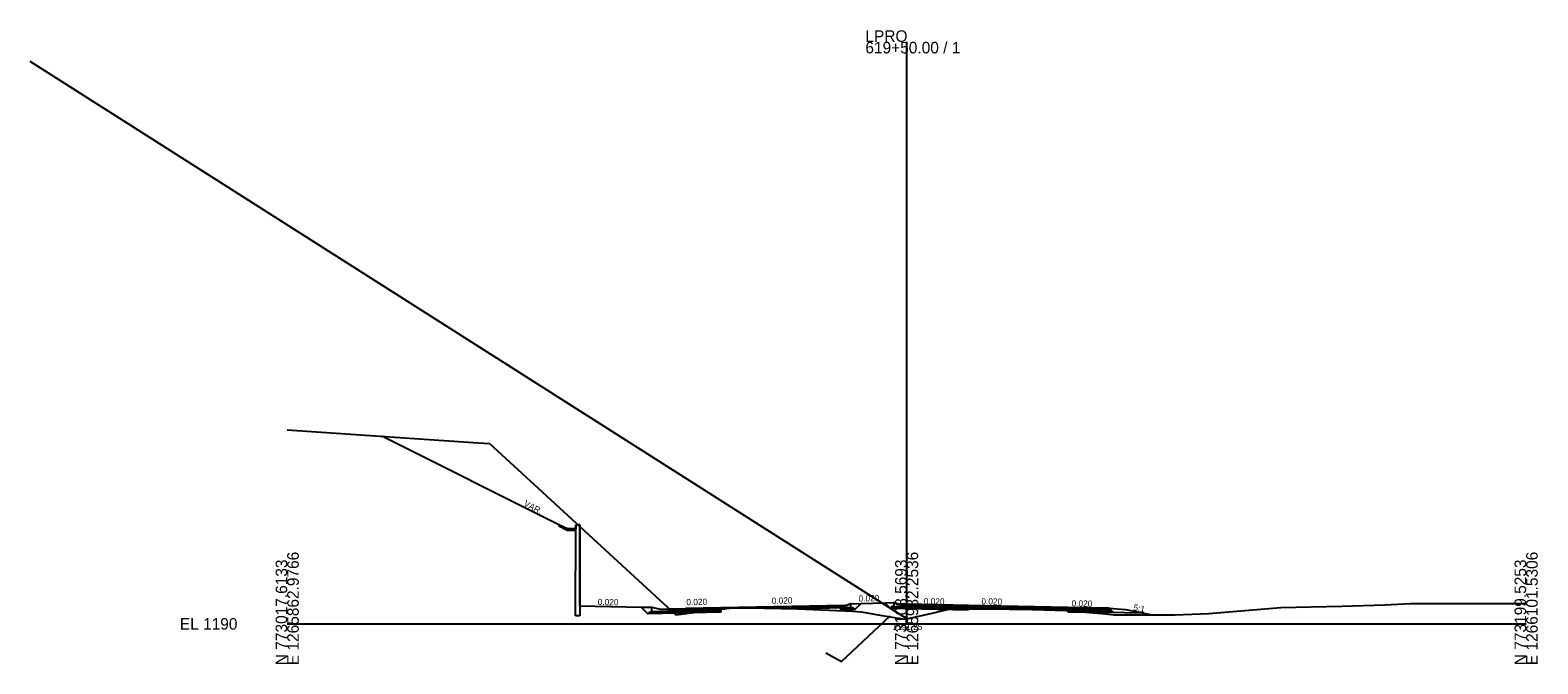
# Model space of a CAD drawing. Extents: x -3833 to 1267678, y -522 to 773248.
# Drawn here: x 2937.8 to 3302.8, y 490.3 to 643.9 of the extents above; entities that cross this region are included whole.
import ezdxf

# ---------------------------------------------------------------- set-up
doc = ezdxf.new("R2010")
doc.units = 0
for name, color, linetype in [('Exist Cross Section Cell', 7, 'Continuous'), ('Exist XS Center Line Elevation Label', 7, 'Continuous'), ('Exist XS Ground Line', 7, 'Continuous'), ('Prop CMT DNC', 7, 'Continuous'), ('Prop CMT Pvmt Course 1', 7, 'Continuous'), ('Prop CMT Pvmt Course 2', 7, 'Continuous'), ('Prop CMT Pvmt Course 3', 7, 'Continuous'), ('Prop CMT Pvmt Course 4', 7, 'Continuous'), ('Prop CMT Shld Paved Course 1', 7, 'Continuous'), ('Prop CMT Shld Paved Course 2', 7, 'Continuous'), ('Prop CMT Shld Paved Course 4', 7, 'Continuous'), ('Prop CMT Slope Grass', 7, 'Continuous'), ('Prop CMT Subgrade Earthwork', 7, 'Continuous'), ('Prop Conc Curb and Gutter', 7, 'Continuous'), ('Prop Conc Island Cover', 7, 'Continuous'), ('Prop Corridor Mesh Bottom', 7, 'Continuous'), ('Prop XS Ditch Slope Text', 7, 'Continuous'), ('Prop XS Finish Grade', 7, 'Continuous'), ('Prop XS SE Text', 7, 'Continuous'), ('Scratch_Level_1', 7, 'Continuous'), ('Scratch_Level_5', 7, 'Continuous')]:
    doc.layers.add(name, color=color, linetype=linetype)

msp = doc.modelspace()

# ---------------------------------------------------------------- linework, layer by layer
at = {"layer": 'Exist Cross Section Cell'}
for p, q in [((3150, 500), (3150, 641.08)), ((3000, 500), (3150, 500)), ((3150, 500), (3300, 500))]:
    msp.add_line(p, q, dxfattribs=at)
at = {"layer": 'Exist XS Ground Line'}
for p, q in [((3000, 547.03), (3046.26, 543.9)), ((3046.26, 543.9), (3048.98, 543.7)), ((3048.98, 543.7), (3059.76, 533.8)), ((3059.76, 533.8), (3094.07, 502.16)), ((3107.12, 503.81), (3111.56, 503.92)), ((3111.56, 503.92), (3123.67, 503.67)), ((3223.14, 502.53), (3240.6, 503.98)), ((3240.6, 503.98), (3255.35, 504.28)), ((3255.35, 504.28), (3265.8, 504.63)), ((3265.8, 504.63), (3271.99, 504.91)), ((3271.99, 504.91), (3274.06, 504.93)), ((3274.06, 504.93), (3279.89, 504.93)), ((3279.89, 504.93), (3294.33, 504.96)), ((3294.33, 504.96), (3300, 504.94)), ((3094.07, 502.16), (3106.23, 503.69)), ((3106.23, 503.69), (3107.12, 503.81)), ((3123.67, 503.67), (3136.91, 503.05)), ((3136.91, 503.05), (3138.97, 502.91)), ((3138.97, 502.91), (3139.95, 502.78)), ((3139.95, 502.78), (3143.09, 502.22)), ((3143.09, 502.22), (3149.58, 501.16)), ((3149.58, 501.16), (3150, 501.25)), ((3150, 501.25), (3156.9, 502.77)), ((3156.9, 502.77), (3159.87, 503.47)), ((3159.87, 503.47), (3160.66, 503.54)), ((3160.66, 503.54), (3161.06, 503.56)), ((3161.06, 503.56), (3163.99, 503.63)), ((3163.99, 503.63), (3174.79, 503.58)), ((3174.79, 503.58), (3176.2, 503.58)), ((3176.2, 503.58), (3177.55, 503.55)), ((3177.55, 503.55), (3188.8, 503.27)), ((3188.8, 503.27), (3193.25, 502.87)), ((3193.25, 502.87), (3197.24, 502.52)), ((3197.24, 502.52), (3200.27, 502.19)), ((3200.27, 502.19), (3208.14, 502.18)), ((3208.14, 502.18), (3214.99, 502.16)), ((3214.99, 502.16), (3223.14, 502.53))]:
    msp.add_line(p, q, dxfattribs=at)
at = {"layer": 'Prop CMT Pvmt Course 1'}
for p, q in [((3135, 504.47), (3105, 503.87)), ((3105, 503.87), (3105, 503.87)), ((3105, 503.87), (3105, 503.62)), ((3135, 504.22), (3135, 504.47)), ((3135, 504.22), (3135, 504.22)), ((3189, 503.99), (3165, 504.47)), ((3165, 504.47), (3165, 504.22)), ((3165, 504.22), (3165, 504.22)), ((3165, 504.22), (3189, 503.74)), ((3189, 503.74), (3189, 503.99)), ((3189, 503.99), (3189, 503.99)), ((3105, 503.62), (3105, 503.62)), ((3105, 503.62), (3105, 503.62)), ((3189, 503.74), (3189, 503.74)), ((3189, 503.74), (3189, 503.74))]:
    msp.add_line(p, q, dxfattribs=at)
at = {"layer": 'Prop CMT Pvmt Course 2'}
for p, q in [((3135, 504.22), (3135, 504.22)), ((3135, 504.22), (3135, 503.89)), ((3135, 503.89), (3135, 503.89)), ((3135, 503.89), (3135, 503.89)), ((3135, 503.89), (3135, 503.89)), ((3150, 504.52), (3148.39, 504.49)), ((3148.39, 504.15), (3150, 504.19)), ((3165, 504.22), (3150, 504.52)), ((3150, 504.19), (3165, 503.89)), ((3165, 503.89), (3165, 504.22)), ((3165, 504.22), (3165, 504.22)), ((3165, 503.89), (3165, 503.89)), ((3165, 503.89), (3165, 503.89)), ((3165, 503.89), (3165, 503.89))]:
    msp.add_line(p, q, dxfattribs=at)
at = {"layer": 'Prop CMT Pvmt Course 3'}
for p, q in [((3137.01, 503.93), (3135, 503.89)), ((3137.46, 503.48), (3137.01, 503.93)), ((3146.09, 503.91), (3146.38, 504.19)), ((3146.38, 504.19), (3148.39, 504.15))]:
    msp.add_line(p, q, dxfattribs=at)
at = {"layer": 'Prop CMT Pvmt Course 4'}
for p, q in [((3134, 504.45), (3134, 503.19)), ((3135, 503.89), (3135, 503.89)), ((3135, 503.89), (3135, 503.89)), ((3146.38, 504.19), (3146, 503.81)), ((3146.88, 504.18), (3146.38, 504.19)), ((3150, 504.19), (3148.39, 504.15)), ((3165, 503.89), (3150, 504.19)), ((3165, 503.43), (3165, 503.89)), ((3165, 503.89), (3165, 503.89)), ((3165, 503.89), (3165, 503.89)), ((3137.46, 503.48), (3134, 503.41)), ((3146, 503.81), (3165, 503.43))]:
    msp.add_line(p, q, dxfattribs=at)
at = {"layer": 'Prop CMT Shld Paved Course 1'}
for p, q in [((3105, 503.87), (3096.42, 503.7)), ((3105, 503.62), (3105, 503.87)), ((3135, 504.47), (3135, 504.47)), ((3135, 504.47), (3135, 504.22)), ((3135, 504.22), (3135, 504.22)), ((3135, 504.22), (3135, 504.22)), ((3150, 504.77), (3148.39, 504.74)), ((3148.39, 504.49), (3150, 504.52)), ((3165, 504.47), (3150, 504.77)), ((3150, 504.52), (3165, 504.22)), ((3165, 504.22), (3165, 504.47)), ((3165, 504.47), (3165, 504.47)), ((3165, 504.22), (3165, 504.22)), ((3165, 504.22), (3165, 504.22)), ((3189, 503.99), (3189, 503.74)), ((3199, 503.79), (3189, 503.99)), ((3092.32, 503.61), (3096.42, 503.7)), ((3092.32, 503.36), (3092.32, 503.61)), ((3092.32, 503.61), (3092.32, 503.61)), ((3096.42, 503.45), (3092.32, 503.36)), ((3092.32, 503.36), (3092.32, 503.36)), ((3092.32, 503.36), (3092.32, 503.36)), ((3096.42, 503.7), (3096.42, 503.45)), ((3096.42, 503.7), (3096.42, 503.45)), ((3096.42, 503.45), (3105, 503.62)), ((3096.42, 503.45), (3096.42, 503.45)), ((3189, 503.74), (3199.26, 503.53)), ((3199.26, 503.53), (3199, 503.79))]:
    msp.add_line(p, q, dxfattribs=at)
at = {"layer": 'Prop CMT Shld Paved Course 2'}
for p, q in [((3107.21, 503.81), (3111.55, 503.93)), ((3111.41, 503.93), (3107.33, 503.82)), ((3111.55, 503.93), (3111.41, 503.93)), ((3111.65, 503.93), (3111.55, 503.93)), ((3111.55, 503.93), (3111.65, 503.93)), ((3111.82, 503.93), (3111.65, 503.93)), ((3111.65, 503.93), (3111.82, 503.93)), ((3111.82, 503.93), (3123.48, 503.99)), ((3115.79, 503.83), (3111.82, 503.93)), ((3123.48, 503.67), (3115.79, 503.83)), ((3115.79, 503.83), (3115.79, 503.83)), ((3123.48, 503.99), (3123.48, 503.99)), ((3123.48, 503.99), (3123.67, 503.99)), ((3123.67, 503.99), (3135, 504.22)), ((3135, 503.89), (3123.86, 503.66)), ((3135, 504.22), (3135, 504.22)), ((3135, 504.22), (3135, 503.89)), ((3135, 503.89), (3135, 503.89)), ((3174.79, 504.02), (3165, 504.22)), ((3165, 504.22), (3165, 504.22)), ((3165, 504.22), (3165, 503.89)), ((3165, 503.89), (3165, 503.89)), ((3165, 503.89), (3165, 503.89)), ((3165, 503.89), (3174.79, 503.69)), ((3176.2, 503.99), (3174.79, 504.02)), ((3174.79, 504.02), (3174.79, 504.02)), ((3177.55, 503.97), (3176.2, 503.99)), ((3188.8, 503.74), (3177.55, 503.97)), ((3177.55, 503.97), (3177.55, 503.97)), ((3092.32, 503.36), (3096.42, 503.45)), ((3092.32, 503.03), (3092.32, 503.36)), ((3096.42, 503.11), (3092.32, 503.03)), ((3105, 503.62), (3096.42, 503.45)), ((3096.42, 503.45), (3096.42, 503.11)), ((3096.42, 503.45), (3096.42, 503.11)), ((3096.42, 503.11), (3105, 503.29)), ((3105, 503.62), (3105.86, 503.65)), ((3105.74, 503.63), (3105, 503.54)), ((3105, 503.29), (3105, 503.62)), ((3105, 503.54), (3105, 503.62)), ((3105, 503.54), (3105, 503.54)), ((3105.96, 503.66), (3105.74, 503.63)), ((3105.74, 503.63), (3105.74, 503.63)), ((3105.86, 503.65), (3105.97, 503.67)), ((3106.16, 503.69), (3105.96, 503.66)), ((3105.97, 503.67), (3106.36, 503.72)), ((3107.12, 503.81), (3106.16, 503.69)), ((3106.36, 503.72), (3107.12, 503.81)), ((3107.2, 503.81), (3107.12, 503.81)), ((3107.12, 503.81), (3107.12, 503.81)), ((3107.12, 503.81), (3107.12, 503.81)), ((3107.12, 503.81), (3107.21, 503.81)), ((3107.33, 503.82), (3107.2, 503.81)), ((3123.67, 503.67), (3123.48, 503.67)), ((3123.48, 503.67), (3123.48, 503.67)), ((3123.86, 503.66), (3123.67, 503.67)), ((3123.67, 503.67), (3123.67, 503.67)), ((3123.86, 503.66), (3123.86, 503.66)), ((3174.79, 503.69), (3174.79, 503.69)), ((3174.79, 503.69), (3176.2, 503.66)), ((3176.2, 503.66), (3177.55, 503.63)), ((3177.55, 503.63), (3177.55, 503.63)), ((3177.55, 503.63), (3188.8, 503.41)), ((3188.8, 503.74), (3188.8, 503.74)), ((3189, 503.74), (3188.8, 503.74)), ((3188.8, 503.74), (3188.8, 503.74)), ((3188.8, 503.41), (3188.8, 503.41)), ((3188.8, 503.41), (3188.8, 503.41)), ((3188.8, 503.41), (3189, 503.41)), ((3189, 503.41), (3189, 503.74)), ((3189, 503.74), (3189, 503.41)), ((3199.26, 503.53), (3189, 503.74)), ((3189, 503.41), (3189, 503.41)), ((3189, 503.41), (3199.59, 503.2)), ((3199.59, 503.2), (3199.26, 503.53))]:
    msp.add_line(p, q, dxfattribs=at)
at = {"layer": 'Prop CMT Shld Paved Course 4'}
for p, q in [((3087.35, 502.47), (3087.82, 502.94)), ((3096.42, 502.66), (3087.35, 502.47)), ((3087.82, 502.94), (3088.32, 502.95)), ((3088.32, 502.95), (3096.42, 503.11)), ((3096.42, 503.11), (3105, 503.29)), ((3096.42, 502.66), (3096.42, 503.11)), ((3096.42, 503.11), (3096.42, 502.66)), ((3105, 502.83), (3096.42, 502.66)), ((3105, 503.29), (3105, 502.83)), ((3189, 503.41), (3189, 502.95)), ((3199.09, 503.21), (3189, 503.41)), ((3189, 502.95), (3200.06, 502.73)), ((3199.59, 503.2), (3199.09, 503.21)), ((3200.06, 502.73), (3199.59, 503.2))]:
    msp.add_line(p, q, dxfattribs=at)
at = {"layer": 'Prop CMT Slope Grass'}
for p, q in [((3085.74, 504.09), (3088.32, 504.04)), ((3136.51, 504.9), (3138.95, 504.96)), ((3144.7, 505.11), (3146.72, 505.16)), ((3199, 503.79), (3203, 503.47)), ((3203, 503.47), (3207.45, 502.58))]:
    msp.add_line(p, q, dxfattribs=at)
at = {"layer": 'Prop CMT Subgrade Earthwork'}
for p, q in [((3085.74, 504.09), (3087.35, 502.47)), ((3137.46, 503.48), (3138.95, 504.96)), ((3146, 503.81), (3144.7, 505.11)), ((3105, 502.83), (3087.35, 502.47)), ((3105, 503.54), (3105, 502.83)), ((3137.46, 503.48), (3134, 503.41)), ((3134, 503.41), (3134, 503.19)), ((3165, 503.43), (3146, 503.81)), ((3165, 503.62), (3165, 503.43)), ((3189, 502.95), (3189, 503.26)), ((3207.45, 502.58), (3189, 502.95))]:
    msp.add_line(p, q, dxfattribs=at)
at = {"layer": 'Prop Conc Curb and Gutter'}
for p, q in [((3065.77, 523.66), (3065.92, 523.96)), ((3067.77, 522.66), (3065.77, 523.66)), ((3067.85, 523), (3065.92, 523.96)), ((3069.85, 522.66), (3067.77, 522.66)), ((3069.85, 523), (3067.85, 523)), ((3069.84, 501.95), (3069.85, 524)), ((3070.85, 524), (3069.85, 524)), ((3069.85, 524), (3069.85, 523)), ((3070.85, 524), (3070.85, 524)), ((3070.85, 524), (3070.85, 524)), ((3070.85, 524), (3070.85, 524)), ((3070.85, 524), (3070.85, 524)), ((3070.85, 524), (3070.85, 503.19)), ((3088.32, 502.95), (3088.32, 504.04)), ((3088.32, 504.04), (3090.32, 503.53)), ((3135.75, 504.48), (3135, 504.47)), ((3135, 504.47), (3135, 504.47)), ((3135, 504.47), (3135, 503.89)), ((3135, 503.89), (3136.51, 503.92)), ((3135, 503.89), (3135, 503.89)), ((3135, 503.89), (3135, 503.89)), ((3136.51, 504.9), (3135.75, 504.65)), ((3135.75, 504.65), (3135.75, 504.65)), ((3135.75, 504.65), (3135.75, 504.48)), ((3135.75, 504.48), (3135.75, 504.48)), ((3136.51, 503.92), (3136.51, 504.9)), ((3136.51, 503.92), (3136.51, 503.92)), ((3147.63, 504.92), (3146.88, 505.17)), ((3146.88, 505.17), (3146.88, 504.19)), ((3146.88, 504.19), (3146.88, 504.18)), ((3146.88, 504.18), (3148.39, 504.15)), ((3147.64, 504.92), (3147.63, 504.92)), ((3147.64, 504.75), (3147.64, 504.92)), ((3148.39, 504.74), (3147.64, 504.75)), ((3147.64, 504.75), (3147.64, 504.75)), ((3148.39, 504.15), (3148.39, 504.74)), ((3148.39, 504.74), (3148.39, 504.74)), ((3148.39, 504.15), (3148.39, 504.15)), ((3148.39, 504.15), (3148.39, 504.15)), ((3070.85, 501.95), (3069.84, 501.95)), ((3069.84, 501.95), (3069.84, 501.95)), ((3070.85, 503.19), (3070.85, 501.95)), ((3070.85, 501.95), (3070.85, 501.95)), ((3090.32, 502.99), (3088.32, 502.95)), ((3088.32, 502.95), (3088.32, 502.95)), ((3088.32, 502.95), (3088.32, 502.95)), ((3090.32, 503.53), (3092.32, 503.61)), ((3090.32, 503.53), (3090.32, 503.53)), ((3090.32, 503.53), (3090.32, 503.53)), ((3092.32, 503.03), (3090.32, 502.99)), ((3090.32, 502.99), (3090.32, 502.99)), ((3092.32, 503.61), (3092.32, 503.03)), ((3092.32, 503.03), (3092.32, 503.03))]:
    msp.add_line(p, q, dxfattribs=at)
at = {"layer": 'Prop Conc Island Cover'}
for p, q in [((3136.51, 504.9), (3136.51, 504.65)), ((3146.88, 504.92), (3146.88, 505.17))]:
    msp.add_line(p, q, dxfattribs=at)
at = {"layer": 'Prop Corridor Mesh Bottom'}
for p, q in [((3135, 504.47), (3135, 504.22)), ((3165, 504.47), (3165, 504.22)), ((3189, 503.99), (3189, 503.74)), ((3096.42, 503.7), (3096.42, 503.45))]:
    msp.add_line(p, q, dxfattribs=at)
at = {"layer": 'Prop XS Finish Grade'}
for p, q in [((3065.92, 523.96), (3022.88, 545.48)), ((3067.85, 523), (3065.92, 523.96)), ((3069.85, 523), (3067.85, 523)), ((3070.39, 524), (3069.85, 524)), ((3069.85, 524), (3069.85, 523)), ((3070.85, 523.57), (3070.39, 524)), ((3070.85, 504.38), (3070.85, 523.57)), ((3070.85, 504.38), (3085.74, 504.09)), ((3138.95, 504.96), (3144.7, 505.11)), ((3146.72, 505.16), (3146.88, 505.17)), ((3207.45, 502.58), (3209.48, 502.17))]:
    msp.add_line(p, q, dxfattribs=at)
at = {"layer": 'Scratch_Level_1'}
msp.add_line((3150, 501.25), (2937.75, 636.31), dxfattribs=at)
at = {"layer": 'Scratch_Level_5'}
for p, q in [((3134.18, 490.89), (3146.04, 501.92)), ((3130.39, 493), (3134.18, 490.89))]:
    msp.add_line(p, q, dxfattribs=at)

# ---------------------------------------------------------------- texts
at = {"layer": 'Exist Cross Section Cell'}
for s, p in [('LPRO', (3140, 641.08)), ('619+50.00 / 1', (3140, 638.28)), ('EL 1190', (2974, 498.6))]:
    msp.add_text(s, height=2.8, dxfattribs=at).set_placement(p)
for s, p in [('N 773017.6133', (3000, 490)), ('E 1265862.9766', (3002.8, 490)), ('N 773108.5693', (3150, 490)), ('E 1265982.2536', (3152.8, 490)), ('N 773199.5253', (3300, 490)), ('E 1266101.5306', (3302.8, 490))]:
    msp.add_text(s, height=2.8, rotation=90, dxfattribs=at).set_placement(p)
at = {"layer": 'Exist XS Center Line Elevation Label'}
msp.add_text('1191.25', height=1.5, dxfattribs=at).set_placement((3146.54, 498.55))
at = {"layer": 'Prop CMT DNC'}
for p in [(3089.32, 506.54), (3135, 504.47), (3135, 504.47), (3135.75, 504.48), (3147.64, 504.75), (3150, 504.77), (3165, 504.47), (3165, 504.47), (3189, 503.99), (3189, 503.99), (3092.32, 503.61), (3092.32, 503.61), (3096.42, 503.7), (3096.42, 503.7), (3199, 503.79)]:
    msp.add_text('X', height=0.00025, dxfattribs=at).set_placement(p)
at = {"layer": 'Prop XS Ditch Slope Text'}
for s, rotation, p in [('VAR.', 331.3485, (3057.14, 528.72)), ('5:1', 348.3072, (3204.81, 503.33))]:
    msp.add_text(s, height=1.5, rotation=rotation, dxfattribs=at).set_placement(p)
at = {"layer": 'Prop XS SE Text'}
for rotation, p in [(358.8542, (3075.18, 504.58)), (1.397, (3096.68, 504.51)), (1.397, (3117.34, 504.83)), (1.299, (3138.37, 505.4)), (358.8542, (3154.13, 504.78)), (358.8542, (3168.09, 504.73)), (358.8542, (3189.93, 504.25))]:
    msp.add_text('0.020', height=1.5, rotation=rotation, dxfattribs=at).set_placement(p)

doc.saveas('drawing.dxf')
